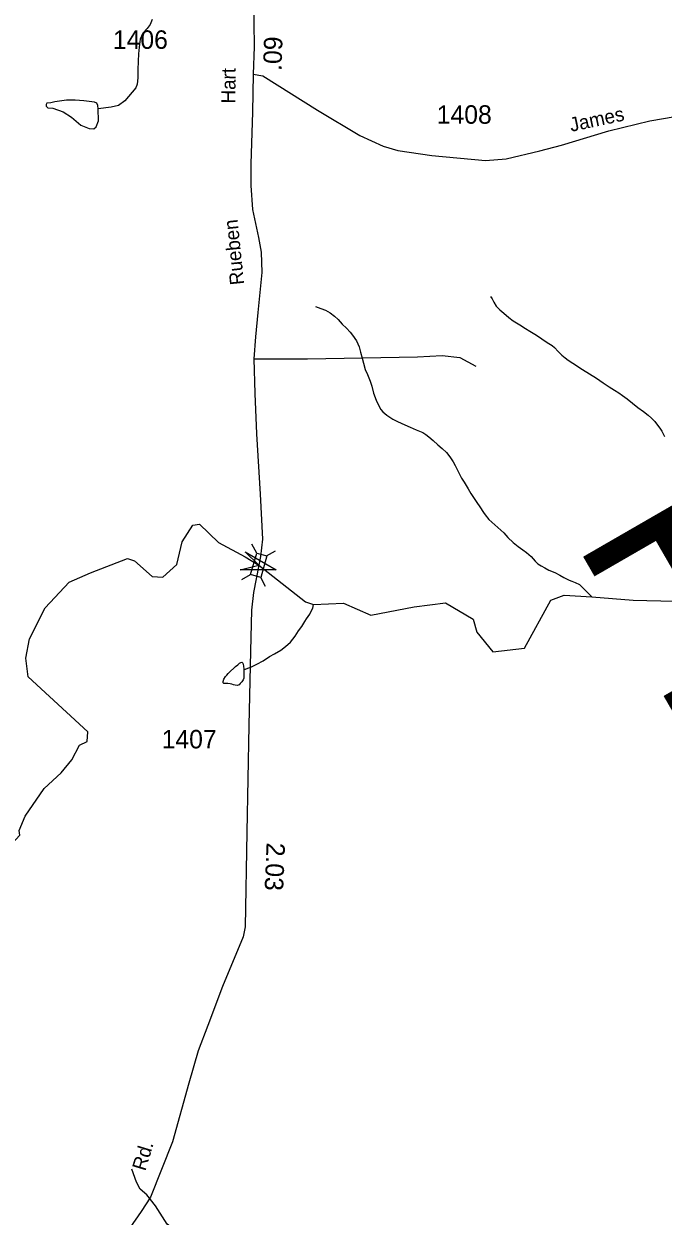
# Model space of a CAD drawing. Extents: x 2056842 to 2160602, y 826753 to 1016856.
# Drawn here: x 2085856 to 2090178, y 998061 to 1006125 of the extents above; entities that cross this region are included whole.
import ezdxf

# ---------------------------------------------------------------- set-up
doc = ezdxf.new("R2010")
doc.units = 0
for name, color, linetype in [('Exist Hydrographic Creek Single Shore', 7, 'Continuous'), ('Exist Hydrographic Misc Water Feature', 7, 'Continuous'), ('Exist Road Non-System Type 51', 7, 'Continuous'), ('Exist Road Secondary Mileage Hundredths English Label', 7, 'Continuous'), ('Exist Road Secondary Structure Pipe Number Label', 7, 'Continuous'), ('Exist Road Secondary Structure Standard Bridge Attributed CELL', 7, 'Continuous'), ('Exist Road Secondary Structure Standard Bridge CELL', 7, 'Continuous'), ('Exist Road Secondary Type 41 Attributed', 7, 'Continuous'), ('Exist Road Secondary Type 51 Attributed', 7, 'Continuous'), ('Exist Road Secondary Type 51 Label', 7, 'Continuous'), ('Exist Road Secondary Type 51 Number Label', 7, 'Continuous')]:
    doc.layers.add(name, color=color, linetype=linetype)

msp = doc.modelspace()

# ---------------------------------------------------------------- linework, layer by layer
at = {"layer": 'Exist Hydrographic Creek Single Shore'}
for points in [[(2089012, 1004281.9), (2089022.2, 1004266.1), (2089034.3, 1004242.1), (2089048.3, 1004216.1), (2089074.3, 1004190.2), (2089100.4, 1004168.2), (2089134.6, 1004138.3), (2089164.7, 1004116.5), (2089208.6, 1004088.6), (2089246.8, 1004064.7), (2089276.7, 1004046.8), (2089321, 1004019), (2089359.1, 1003995.1), (2089395, 1003971.2), (2089427.2, 1003949.3), (2089443.2, 1003935.3), (2089469.2, 1003909.4), (2089493.4, 1003883.4), (2089515.4, 1003865.5), (2089537.3, 1003849.6), (2089567.5, 1003829.7), (2089633.7, 1003787.9), (2089727.8, 1003728.2), (2089774, 1003698.4), (2089813.9, 1003670.5), (2089850, 1003646.6), (2089878.1, 1003628.8), (2089904.2, 1003610.8), (2089934.3, 1003588.9), (2089970.4, 1003559), (2090006.5, 1003531), (2090044.6, 1003503.2), (2090076.6, 1003479.4), (2090100.6, 1003457.4), (2090122.7, 1003435.5), (2090140.8, 1003411.5), (2090157, 1003389.6), (2090168.9, 1003369.6), (2090187.1, 1003333.7)], [(2087828.2, 1004214.2), (2087864.5, 1004200.3), (2087894.4, 1004188.4), (2087926.4, 1004170.5), (2087956.6, 1004148.7), (2087980.6, 1004124.7), (2088008.7, 1004094.7), (2088036.8, 1004066.8), (2088063, 1004039), (2088079, 1004019), (2088105, 1003981), (2088123.1, 1003941.2), (2088131.3, 1003905.2), (2088143.4, 1003865.2), (2088151.6, 1003829.3), (2088163.7, 1003787.3), (2088179.9, 1003753.3), (2088197.9, 1003709.3), (2088208, 1003675.4), (2088220.1, 1003627.4), (2088238.3, 1003579.5), (2088254.3, 1003545.6), (2088268.5, 1003517.6), (2088282.6, 1003501.7), (2088310.7, 1003477.7), (2088350.7, 1003451.9), (2088382.9, 1003436), (2088430.9, 1003414.2), (2088467, 1003398.3), (2088509, 1003380.3), (2088553.1, 1003360.5), (2088573, 1003348.6), (2088593.1, 1003332.7), (2088623.2, 1003306.7), (2088655.2, 1003278.8), (2088683.3, 1003252.9), (2088713.4, 1003225), (2088735.6, 1003197), (2088757.7, 1003163.1), (2088771.7, 1003137.1), (2088797.9, 1003089.4), (2088814.1, 1003053.3), (2088831.9, 1003025.4), (2088860.2, 1002979.5), (2088878.3, 1002949.5), (2088904.3, 1002907.6), (2088918.5, 1002887.6), (2088938.6, 1002857.8), (2088962.8, 1002819.7), (2088974.9, 1002803.8), (2089000.9, 1002771.9), (2089101.2, 1002682.2), (2089129.1, 1002650.3), (2089165.4, 1002616.4), (2089197.3, 1002590.5), (2089229.5, 1002568.6), (2089253.5, 1002550.8), (2089285.7, 1002522.8), (2089299.7, 1002506.9), (2089313.8, 1002490.9), (2089331.9, 1002473), (2089353.8, 1002459), (2089378, 1002445.1), (2089405.9, 1002431.1), (2089445.9, 1002413.3), (2089480.1, 1002397.4), (2089508, 1002381.5), (2089542.2, 1002363.6), (2089562.1, 1002355.7), (2089584.1, 1002345.7), (2089612.2, 1002333.9), (2089696.6, 1002249.8)], [(2086179.6, 1001147.1), (2086232.7, 1001245.7), (2086283.2, 1001271), (2086288.3, 1001336.8), (2085885.9, 1001709.8), (2085868.9, 1001834.8), (2085893.9, 1001965.5), (2086000.9, 1002176.5), (2086161.9, 1002349.4), (2086306, 1002412.7), (2086557.4, 1002508.9), (2086602.9, 1002493.7), (2086724.3, 1002387.4), (2086795.1, 1002382.3), (2086891.2, 1002468.4), (2086926.6, 1002622.7), (2086997.4, 1002734), (2087042.9, 1002741.6), (2087171.9, 1002617.7), (2087352.5, 1002519.3), (2087445, 1002464), (2087759.1, 1002215.4), (2087814.7, 1002198.2), (2088018, 1002206.9), (2088202.1, 1002125.8), (2088495.4, 1002181.4), (2088707.9, 1002209.3), (2088893, 1002099.9), (2088918, 1002010.8), (2089026.9, 1001877.2), (2089241.4, 1001903.1), (2089417.9, 1002226.9), (2089509, 1002260.9), (2089696.6, 1002249.8), (2089975.9, 1002228.4), (2090254.7, 1002220.7)], [(2085111.5, 999872.6), (2085141.2, 999910.7), (2085262.9, 999989.2), (2085344.8, 1000089.2), (2085380.6, 1000139.3), (2085388.3, 1000195.3), (2085406.2, 1000219.5), (2085464.1, 1000259.7), (2085689.4, 1000488.3), (2085829, 1000636.7), (2085824.8, 1000668.9), (2085864.6, 1000766.9), (2085992.2, 1000953.2), (2086108.8, 1001058.5), (2086179.6, 1001147.1)], [(2087639.2, 997388.5), (2087625, 997428.5), (2087580.9, 997490.3), (2087428.4, 997630), (2087362.5, 997657.6), (2087224.1, 997733.2), (2087001.6, 997894.6), (2086931.5, 997928.4), (2086825.3, 998006), (2086747, 998129.8), (2086686.7, 998205.6), (2086642.6, 998243.5), (2086616.4, 998291.4), (2086586.2, 998379.3)]]:
    msp.add_lwpolyline(points, dxfattribs=at)
at = {"layer": 'Exist Hydrographic Misc Water Feature'}
for points in [[(2086724.3, 1006154.7), (2086710.4, 1006121.8), (2086690.1, 1006094), (2086659.8, 1006062.4), (2086642.6, 1006022.4), (2086634.8, 1005968.5), (2086630.9, 1005922.5), (2086629.1, 1005872.4), (2086627.2, 1005814.4), (2086625.4, 1005760.5), (2086621.5, 1005718.4), (2086613.7, 1005692.4), (2086539.2, 1005603.9), (2086496.2, 1005573.5), (2086445.6, 1005560.9), (2086357.1, 1005549.5)], [(2086357.1, 1005549.5), (2086355.8, 1005573.3), (2086348.2, 1005589.7), (2086334.3, 1005596.1), (2086262.3, 1005603.6), (2086201.6, 1005608.7), (2086144.7, 1005608.7), (2086066.3, 1005597.3), (2086037.2, 1005591), (2086011.9, 1005588.5), (2086005.6, 1005579.6), (2086005.6, 1005569.5), (2086018.2, 1005558.1), (2086052.4, 1005554.3), (2086120.7, 1005530.3), (2086178.8, 1005494.8), (2086240.8, 1005440.4), (2086296.4, 1005417.7), (2086329.3, 1005416.4), (2086344.5, 1005427.8), (2086360.9, 1005469.5), (2086357.1, 1005549.5)], [(2087344.1, 1001756.6), (2087358, 1001762.7), (2087396, 1001776.8), (2087430, 1001795), (2087473.9, 1001817.1), (2087517.8, 1001845.2), (2087549.8, 1001863.3), (2087593.6, 1001889.5), (2087625.6, 1001913.6), (2087659.5, 1001943.6), (2087689.4, 1001983.7), (2087713.2, 1002019.8), (2087735.1, 1002050), (2087755, 1002084), (2087767.1, 1002101.9), (2087788.8, 1002132.1), (2087798.9, 1002152.1), (2087808.7, 1002174.2), (2087814.7, 1002198.2)], [(2087344.1, 1001756.6), (2087344.1, 1001738.7), (2087342.2, 1001700.6), (2087338.3, 1001688.7), (2087330.3, 1001674.7), (2087318.5, 1001662.6), (2087310.5, 1001654.6), (2087298.4, 1001650.5), (2087284.4, 1001652.5), (2087274.4, 1001654.5), (2087262.5, 1001658.4), (2087250.4, 1001662.4), (2087234.4, 1001664.4), (2087220.2, 1001664.3), (2087208.3, 1001664.3), (2087202.4, 1001668.3), (2087204.2, 1001676.2), (2087208.3, 1001692.2), (2087220.2, 1001710.3), (2087228.2, 1001720.3), (2087236.2, 1001730.4), (2087254.1, 1001746.4), (2087276, 1001766.5), (2087286.1, 1001778.6), (2087301.8, 1001790.6), (2087313.9, 1001800.6), (2087321.9, 1001804.6), (2087329.9, 1001808.7), (2087335.9, 1001800.6), (2087340, 1001782.7), (2087344.1, 1001760.7), (2087344.1, 1001756.6)]]:
    msp.add_lwpolyline(points, dxfattribs=at)
at = {"layer": 'Exist Road Non-System Type 51'}
msp.add_lwpolyline([(2087410.9, 1003859.4), (2087772.7, 1003860.2), (2088516.7, 1003873.9), (2088684.6, 1003882.9), (2088802.6, 1003869.3), (2088911.5, 1003810.3)], dxfattribs=at)
at = {"layer": 'Exist Road Secondary Structure Standard Bridge Attributed CELL'}
msp.add_lwpolyline([(2087351.6, 1002554.4), (2087562.8, 1002432.5), (2087318.9, 1002432.4), (2087445, 1002464)], close=True, dxfattribs=at)
at = {"layer": 'Exist Road Secondary Structure Standard Bridge CELL'}
for p, q in [((2087431.2, 1002545.7), (2087397.7, 1002606)), ((2087497.5, 1002526.7), (2087557.8, 1002560.2)), ((2087329, 1002367), (2087389.3, 1002400.5)), ((2087490.7, 1002320.8), (2087457.2, 1002381.1))]:
    msp.add_line(p, q, dxfattribs=at)
msp.add_lwpolyline([(2087389.3, 1002400.5), (2087430.8, 1002545.8), (2087498.7, 1002526.4), (2087457.2, 1002381.1)], close=True, dxfattribs=at)
at = {"layer": 'Exist Road Secondary Type 41 Attributed'}
for points in [[(2087406.5, 1005785), (2087401.9, 1005528.6), (2087390.5, 1005178.9), (2087390.5, 1005031.4), (2087401.9, 1004869.7), (2087442.7, 1004681.2), (2087460.9, 1004581.3), (2087465.4, 1004442.8), (2087438.2, 1004172.7), (2087421.2, 1004008.1), (2087410.9, 1003859.4), (2087417.8, 1003625.5), (2087429.1, 1003353), (2087452.9, 1002943.2), (2087468.8, 1002639), (2087455.2, 1002523.2), (2087445, 1002464)], [(2087445, 1002464), (2087408.7, 1002279.1), (2087395.1, 1002158.8), (2087388.3, 1001881.8), (2087378.1, 1001378.9), (2087364.4, 1000659.2), (2087353, 1000018.7), (2087339.4, 999950.6), (2087198.8, 999614.6), (2087098.9, 999351.2), (2087035.4, 999178.6), (2086971.9, 998960.7), (2086861.9, 998564.5), (2086711, 998188.7), (2086649.8, 998093.4), (2086572.7, 997982.1)]]:
    msp.add_lwpolyline(points, dxfattribs=at)
at = {"layer": 'Exist Road Secondary Type 51 Attributed'}
for points in [[(2087411.4, 1006244.8), (2087410.3, 1006131.9), (2087412.5, 1005969.6), (2087406.5, 1005785)], [(2087406.5, 1005785), (2087471, 1005772.8), (2087840.4, 1005541.3), (2088128.5, 1005371), (2088286.1, 1005297.2), (2088383.7, 1005267.7), (2088615.1, 1005235.9), (2088978, 1005201.9), (2089116.4, 1005213.2), (2089345.5, 1005265.4), (2089491.8, 1005305.2), (2089811.6, 1005402.8), (2090088.4, 1005468.6), (2090259, 1005497.6)]]:
    msp.add_lwpolyline(points, dxfattribs=at)

# ---------------------------------------------------------------- texts
at = {"layer": 'Exist Road Secondary Mileage Hundredths English Label'}
for s, rotation, p in [('.09', 88.16538, (2087597.7, 1005805.6)), ('2.03', 267.58011, (2087497.3, 1000589.3))]:
    msp.add_text(s, height=125, rotation=rotation, dxfattribs=at).set_placement(p)
at = {"layer": 'Exist Road Secondary Structure Pipe Number Label'}
msp.add_text('P189', height=1230.31, rotation=300, dxfattribs=at).set_placement((2089570, 1002638))
at = {"layer": 'Exist Road Secondary Type 51 Label'}
for s, rotation, p in [('Hart', 89.57191, (2087286, 1005586.5)), ('James', 12.11529, (2089556.5, 1005394.6)), ('Rueben', 95.81491, (2087345.6, 1004363.7)), ('Rd.', 73.22321, (2086676.8, 998361.8))]:
    msp.add_text(s, height=95, rotation=rotation, dxfattribs=at).set_placement(p)
at = {"layer": 'Exist Road Secondary Type 51 Number Label'}
for s, p in [('1406', (2086457.6, 1005956.3)), ('1408', (2088647.7, 1005449.7)), ('1407', (2086787.5, 1001224.5))]:
    msp.add_text(s, height=125, dxfattribs=at).set_placement(p)

doc.saveas('drawing.dxf')
